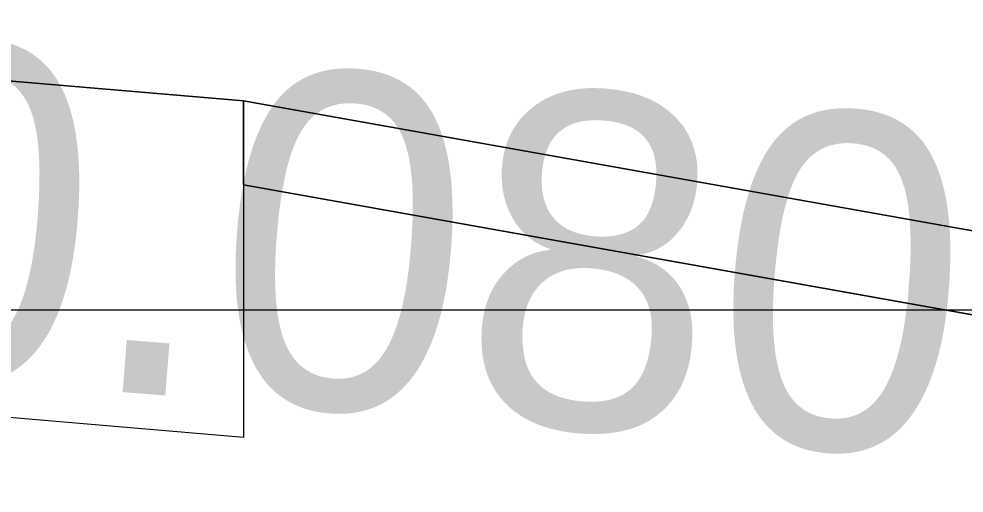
# Model space of a CAD drawing. Extents: x 1131015 to 1136271, y 133453 to 174329.
# Drawn here: x 1132352.609 to 1132355.424, y 158677.11 to 158678.521 of the extents above; entities that cross this region are included whole.
import ezdxf

# ---------------------------------------------------------------- set-up
doc = ezdxf.new("R2010")
doc.units = 0
for name, color, linetype in [('DESIGN - EARTHWORK - Shapes', 7, 'Continuous'), ('DESIGN - SHEET - Linework', 7, 'Continuous'), ('DESIGN - TYPICAL - Finished Grade Slopes Text', 7, 'Continuous'), ('SURVEY - GROUND - Bottom of Topsoil Layer', 7, 'Continuous'), ('SURVEY - GROUND - Existing Pavement Layer', 7, 'Continuous'), ('SURVEY - GROUND - Top of Ground', 7, 'Continuous')]:
    doc.layers.add(name, color=color, linetype=linetype)

msp = doc.modelspace()

# ---------------------------------------------------------------- linework, layer by layer
at = {"layer": 'DESIGN - EARTHWORK - Shapes'}
for points in [[(1132382.0635, 158676.9492), (1132369.7209, 158676.8901), (1132367.8772, 158676.8286), (1132367.4702, 158676.6482), (1132364.4593, 158675.7752), (1132363.8693, 158675.9553), (1132357.461, 158677.3097), (1132357.1413, 158677.339), (1132353.2782, 158678.027), (1132353.2782, 158678.277), (1132349.1527, 158678.628), (1132344.7792, 158678.9487), (1132340.4556, 158679.3144), (1132336.5472, 158679.645), (1132334.6998, 158679.7712)], [(1132382.0635, 158676.9492), (1132369.7209, 158676.8901), (1132367.8772, 158676.8286), (1132367.4702, 158676.6482), (1132364.4593, 158675.7752), (1132363.8693, 158675.9553), (1132357.461, 158677.3097), (1132357.1413, 158677.339), (1132353.2782, 158678.027), (1132353.2782, 158678.277), (1132349.1527, 158678.628), (1132344.7792, 158678.9487), (1132340.4556, 158679.3144), (1132336.5472, 158679.645), (1132334.6998, 158679.7712)], [(1132334.6998, 158679.7712), (1132336.5472, 158679.645), (1132340.4556, 158679.3144), (1132344.7792, 158678.9487), (1132349.1527, 158678.628), (1132353.2782, 158678.277), (1132353.2782, 158678.027), (1132357.1413, 158677.339), (1132357.461, 158677.3097), (1132363.8693, 158675.9553), (1132364.4593, 158675.7752), (1132367.4702, 158676.6482), (1132367.8772, 158676.8286), (1132369.7209, 158676.8901), (1132382.0635, 158676.9492)], [(1132382.0635, 158676.9492), (1132369.7209, 158676.8901), (1132367.8772, 158676.8286), (1132367.4702, 158676.6482), (1132364.4593, 158675.7752), (1132363.8693, 158675.9553), (1132357.461, 158677.3097), (1132357.1413, 158677.339), (1132353.2782, 158678.027), (1132353.2782, 158678.277), (1132349.1527, 158678.628), (1132344.7792, 158678.9487), (1132340.4556, 158679.3144), (1132336.5472, 158679.645), (1132334.6998, 158679.7712)], [(1132382.0635, 158676.9492), (1132369.7209, 158676.8901), (1132367.8772, 158676.8286), (1132367.4702, 158676.6482), (1132364.4593, 158675.7752), (1132363.8693, 158675.9553), (1132357.461, 158677.3097), (1132357.1413, 158677.339), (1132353.2782, 158678.027), (1132353.2782, 158678.277), (1132349.1527, 158678.628), (1132344.7792, 158678.9487), (1132340.4556, 158679.3144), (1132336.5472, 158679.645), (1132334.6998, 158679.7712)], [(1132382.0635, 158676.9492), (1132369.7209, 158676.8901), (1132367.8772, 158676.8286), (1132367.4702, 158676.6482), (1132364.4593, 158675.7752), (1132363.8693, 158675.9553), (1132357.461, 158677.3097), (1132357.1413, 158677.339), (1132353.2782, 158678.027), (1132353.2782, 158678.277), (1132349.1527, 158678.628), (1132344.7792, 158678.9487), (1132340.4556, 158679.3144), (1132336.5472, 158679.645), (1132334.6998, 158679.7712)], [(1132382.0635, 158676.9492), (1132369.7209, 158676.8901), (1132367.8772, 158676.8286), (1132367.4702, 158676.6482), (1132364.4593, 158675.7752), (1132363.8693, 158675.9553), (1132357.461, 158677.3097), (1132357.1413, 158677.339), (1132353.2782, 158678.027), (1132353.2782, 158678.277), (1132349.1527, 158678.628), (1132344.7792, 158678.9487), (1132340.4556, 158679.3144), (1132336.5472, 158679.645), (1132334.6998, 158679.7712)], [(1132382.0635, 158676.9492), (1132369.7209, 158676.8901), (1132367.8772, 158676.8286), (1132367.4702, 158676.6482), (1132364.4593, 158675.7752), (1132363.8693, 158675.9553), (1132357.461, 158677.3097), (1132357.1413, 158677.339), (1132353.2782, 158678.027), (1132353.2782, 158678.277), (1132349.1527, 158678.628), (1132344.7792, 158678.9487), (1132340.4556, 158679.3144), (1132336.5472, 158679.645), (1132334.6998, 158679.7712)], [(1132382.0635, 158676.9492), (1132369.7209, 158676.8901), (1132367.8772, 158676.8286), (1132367.4702, 158676.6482), (1132364.4593, 158675.7752), (1132363.8693, 158675.9553), (1132357.461, 158677.3097), (1132357.1413, 158677.339), (1132353.2782, 158678.027), (1132353.2782, 158678.277), (1132349.1527, 158678.628), (1132344.7792, 158678.9487), (1132340.4556, 158679.3144), (1132336.5472, 158679.645), (1132334.6998, 158679.7712)], [(1132382.0635, 158676.9492), (1132369.7209, 158676.8901), (1132367.8772, 158676.8286), (1132367.4702, 158676.6482), (1132364.4593, 158675.7752), (1132363.8693, 158675.9553), (1132357.461, 158677.3097), (1132357.1413, 158677.339), (1132353.2782, 158678.027), (1132353.2782, 158678.277), (1132349.1527, 158678.628), (1132344.7792, 158678.9487), (1132340.4556, 158679.3144), (1132336.5472, 158679.645), (1132334.6998, 158679.7712)], [(1132382.0635, 158676.9492), (1132369.7209, 158676.8901), (1132367.8772, 158676.8286), (1132367.4702, 158676.6482), (1132364.4593, 158675.7752), (1132363.8693, 158675.9553), (1132357.461, 158677.3097), (1132357.1413, 158677.339), (1132353.2782, 158678.027), (1132353.2782, 158678.277), (1132349.1527, 158678.628), (1132344.7792, 158678.9487), (1132340.4556, 158679.3144), (1132336.5472, 158679.645), (1132334.6998, 158679.7712)], [(1132334.6998, 158679.7712), (1132336.5472, 158679.645), (1132340.4556, 158679.3144), (1132344.7792, 158678.9487), (1132349.1527, 158678.628), (1132353.2782, 158678.277), (1132353.2782, 158678.027), (1132357.1413, 158677.339), (1132357.461, 158677.3097), (1132363.8693, 158675.9553), (1132364.4593, 158675.7752), (1132367.4702, 158676.6482), (1132367.8772, 158676.8286), (1132369.7209, 158676.8901), (1132382.0635, 158676.9492)], [(1132382.0635, 158676.9492), (1132369.7209, 158676.8901), (1132367.8772, 158676.8286), (1132367.4702, 158676.6482), (1132364.4593, 158675.7752), (1132363.8693, 158675.9553), (1132357.461, 158677.3097), (1132357.1413, 158677.339), (1132353.2782, 158678.027), (1132353.2782, 158678.277), (1132349.1527, 158678.628), (1132344.7792, 158678.9487), (1132340.4556, 158679.3144), (1132336.5472, 158679.645), (1132334.6998, 158679.7712)], [(1132382.0635, 158676.9492), (1132369.7209, 158676.8901), (1132367.8772, 158676.8286), (1132367.4702, 158676.6482), (1132364.4593, 158675.7752), (1132363.8693, 158675.9553), (1132357.461, 158677.3097), (1132357.1413, 158677.339), (1132353.2782, 158678.027), (1132353.2782, 158678.277), (1132349.1527, 158678.628), (1132344.7792, 158678.9487), (1132340.4556, 158679.3144), (1132336.5472, 158679.645), (1132334.6998, 158679.7712)], [(1132382.0635, 158676.9492), (1132369.7209, 158676.8901), (1132367.8772, 158676.8286), (1132367.4702, 158676.6482), (1132364.4593, 158675.7752), (1132363.8693, 158675.9553), (1132357.461, 158677.3097), (1132357.1413, 158677.339), (1132353.2782, 158678.027), (1132353.2782, 158678.277), (1132349.1527, 158678.628), (1132344.7792, 158678.9487), (1132340.4556, 158679.3144), (1132336.5472, 158679.645), (1132334.6998, 158679.7712)], [(1132382.0635, 158676.9492), (1132369.7209, 158676.8901), (1132367.8772, 158676.8286), (1132367.4702, 158676.6482), (1132364.4593, 158675.7752), (1132363.8693, 158675.9553), (1132357.461, 158677.3097), (1132357.1413, 158677.339), (1132353.2782, 158678.027), (1132353.2782, 158678.277), (1132349.1527, 158678.628), (1132344.7792, 158678.9487), (1132340.4556, 158679.3144), (1132336.5472, 158679.645), (1132334.6998, 158679.7712)], [(1132382.0635, 158676.9492), (1132369.7209, 158676.8901), (1132367.8772, 158676.8286), (1132367.4702, 158676.6482), (1132364.4593, 158675.7752), (1132363.8693, 158675.9553), (1132357.461, 158677.3097), (1132357.1413, 158677.339), (1132353.2782, 158678.027), (1132353.2782, 158678.277), (1132349.1527, 158678.628), (1132344.7792, 158678.9487), (1132340.4556, 158679.3144), (1132336.5472, 158679.645), (1132334.6998, 158679.7712)], [(1132334.6998, 158679.7712), (1132336.5472, 158679.645), (1132340.4556, 158679.3144), (1132344.7792, 158678.9487), (1132349.1527, 158678.628), (1132353.2782, 158678.277), (1132353.2782, 158678.027), (1132357.1413, 158677.339), (1132357.461, 158677.3097), (1132363.8693, 158675.9553), (1132364.4593, 158675.7752), (1132367.4702, 158676.6482), (1132367.8772, 158676.8286), (1132369.7209, 158676.8901), (1132382.0635, 158676.9492)]]:
    msp.add_lwpolyline(points, dxfattribs=at)
for points in [[(1132357.461, 158677.3097), (1132363.8693, 158675.9553), (1132364.4593, 158675.7752), (1132367.4702, 158676.6482), (1132367.8772, 158676.8286), (1132369.7209, 158676.8901), (1132382.0635, 158676.9492), (1132384.9083, 158676.8248), (1132385.5713, 158677.0458), (1132382.0635, 158677.1992), (1132369.7209, 158677.1401), (1132367.8772, 158677.0786), (1132367.4702, 158676.8982), (1132364.4593, 158676.0252), (1132363.8693, 158676.2053), (1132357.461, 158677.5597), (1132357.1413, 158677.589), (1132353.2782, 158678.277), (1132353.2782, 158678.027), (1132357.1413, 158677.339)], [(1132364.4593, 158676.0252), (1132367.4702, 158676.8982), (1132367.8772, 158677.0786), (1132369.7209, 158677.1401), (1132382.0635, 158677.1992), (1132385.5713, 158677.0458), (1132384.9083, 158676.8248), (1132382.0635, 158676.9492), (1132369.7209, 158676.8901), (1132367.8772, 158676.8286), (1132367.4702, 158676.6482), (1132364.4593, 158675.7752), (1132363.8693, 158675.9553), (1132357.461, 158677.3097), (1132357.1413, 158677.339), (1132353.2782, 158678.027), (1132353.2782, 158678.277), (1132357.1413, 158677.589), (1132357.461, 158677.5597), (1132363.8693, 158676.2053)], [(1132357.461, 158677.3097), (1132363.8693, 158675.9553), (1132364.4593, 158675.7752), (1132367.4702, 158676.6482), (1132367.8772, 158676.8286), (1132369.7209, 158676.8901), (1132382.0635, 158676.9492), (1132384.9083, 158676.8248), (1132385.5713, 158677.0458), (1132382.0635, 158677.1992), (1132369.7209, 158677.1401), (1132367.8772, 158677.0786), (1132367.4702, 158676.8982), (1132364.4593, 158676.0252), (1132363.8693, 158676.2053), (1132357.461, 158677.5597), (1132357.1413, 158677.589), (1132353.2782, 158678.277), (1132353.2782, 158678.027), (1132357.1413, 158677.339)], [(1132364.4593, 158676.0252), (1132367.4702, 158676.8982), (1132367.8772, 158677.0786), (1132369.7209, 158677.1401), (1132382.0635, 158677.1992), (1132385.5713, 158677.0458), (1132384.9083, 158676.8248), (1132382.0635, 158676.9492), (1132369.7209, 158676.8901), (1132367.8772, 158676.8286), (1132367.4702, 158676.6482), (1132364.4593, 158675.7752), (1132363.8693, 158675.9553), (1132357.461, 158677.3097), (1132357.1413, 158677.339), (1132353.2782, 158678.027), (1132353.2782, 158678.277), (1132357.1413, 158677.589), (1132357.461, 158677.5597), (1132363.8693, 158676.2053)], [(1132369.7209, 158676.8901), (1132382.0635, 158676.9492), (1132384.9083, 158676.8248), (1132385.5713, 158677.0458), (1132382.0635, 158677.1992), (1132369.7209, 158677.1401), (1132367.8772, 158677.0786), (1132367.4702, 158676.8982), (1132364.4593, 158676.0252), (1132363.8693, 158676.2053), (1132357.461, 158677.5597), (1132357.1413, 158677.589), (1132353.2782, 158678.277), (1132353.2782, 158678.027), (1132357.1413, 158677.339), (1132357.461, 158677.3097), (1132363.8693, 158675.9553), (1132364.4593, 158675.7752), (1132367.4702, 158676.6482), (1132367.8772, 158676.8286)], [(1132353.2782, 158678.027), (1132357.1413, 158677.339), (1132357.461, 158677.3097), (1132363.8693, 158675.9553), (1132364.4593, 158675.7752), (1132367.4702, 158676.6482), (1132367.8772, 158676.8286), (1132369.7209, 158676.8901), (1132382.0635, 158676.9492), (1132384.9083, 158676.8248), (1132385.5713, 158677.0458), (1132382.0635, 158677.1992), (1132369.7209, 158677.1401), (1132367.8772, 158677.0786), (1132367.4702, 158676.8982), (1132364.4593, 158676.0252), (1132363.8693, 158676.2053), (1132357.461, 158677.5597), (1132357.1413, 158677.589), (1132353.2782, 158678.277)], [(1132357.461, 158677.3097), (1132363.8693, 158675.9553), (1132364.4593, 158675.7752), (1132367.4702, 158676.6482), (1132367.8772, 158676.8286), (1132369.7209, 158676.8901), (1132382.0635, 158676.9492), (1132384.9083, 158676.8248), (1132385.5713, 158677.0458), (1132382.0635, 158677.1992), (1132369.7209, 158677.1401), (1132367.8772, 158677.0786), (1132367.4702, 158676.8982), (1132364.4593, 158676.0252), (1132363.8693, 158676.2053), (1132357.461, 158677.5597), (1132357.1413, 158677.589), (1132353.2782, 158678.277), (1132353.2782, 158678.027), (1132357.1413, 158677.339)], [(1132357.461, 158677.3097), (1132363.8693, 158675.9553), (1132364.4593, 158675.7752), (1132367.4702, 158676.6482), (1132367.8772, 158676.8286), (1132369.7209, 158676.8901), (1132382.0635, 158676.9492), (1132384.9083, 158676.8248), (1132385.5713, 158677.0458), (1132382.0635, 158677.1992), (1132369.7209, 158677.1401), (1132367.8772, 158677.0786), (1132367.4702, 158676.8982), (1132364.4593, 158676.0252), (1132363.8693, 158676.2053), (1132357.461, 158677.5597), (1132357.1413, 158677.589), (1132353.2782, 158678.277), (1132353.2782, 158678.027), (1132357.1413, 158677.339)], [(1132353.2782, 158678.027), (1132357.1413, 158677.339), (1132357.461, 158677.3097), (1132363.8693, 158675.9553), (1132364.4593, 158675.7752), (1132367.4702, 158676.6482), (1132367.8772, 158676.8286), (1132369.7209, 158676.8901), (1132382.0635, 158676.9492), (1132384.9083, 158676.8248), (1132385.5713, 158677.0458), (1132382.0635, 158677.1992), (1132369.7209, 158677.1401), (1132367.8772, 158677.0786), (1132367.4702, 158676.8982), (1132364.4593, 158676.0252), (1132363.8693, 158676.2053), (1132357.461, 158677.5597), (1132357.1413, 158677.589), (1132353.2782, 158678.277)], [(1132367.8772, 158677.0786), (1132369.7209, 158677.1401), (1132382.0635, 158677.1992), (1132385.5713, 158677.0458), (1132384.9083, 158676.8248), (1132382.0635, 158676.9492), (1132369.7209, 158676.8901), (1132367.8772, 158676.8286), (1132367.4702, 158676.6482), (1132364.4593, 158675.7752), (1132363.8693, 158675.9553), (1132357.461, 158677.3097), (1132357.1413, 158677.339), (1132353.2782, 158678.027), (1132353.2782, 158678.277), (1132357.1413, 158677.589), (1132357.461, 158677.5597), (1132363.8693, 158676.2053), (1132364.4593, 158676.0252), (1132367.4702, 158676.8982)], [(1132357.1413, 158677.339), (1132357.461, 158677.3097), (1132363.8693, 158675.9553), (1132364.4593, 158675.7752), (1132367.4702, 158676.6482), (1132367.8772, 158676.8286), (1132369.7209, 158676.8901), (1132382.0635, 158676.9492), (1132384.9083, 158676.8248), (1132385.5713, 158677.0458), (1132382.0635, 158677.1992), (1132369.7209, 158677.1401), (1132367.8772, 158677.0786), (1132367.4702, 158676.8982), (1132364.4593, 158676.0252), (1132363.8693, 158676.2053), (1132357.461, 158677.5597), (1132357.1413, 158677.589), (1132353.2782, 158678.277), (1132353.2782, 158678.027)], [(1132367.8772, 158677.0786), (1132369.7209, 158677.1401), (1132382.0635, 158677.1992), (1132385.5713, 158677.0458), (1132384.9083, 158676.8248), (1132382.0635, 158676.9492), (1132369.7209, 158676.8901), (1132367.8772, 158676.8286), (1132367.4702, 158676.6482), (1132364.4593, 158675.7752), (1132363.8693, 158675.9553), (1132357.461, 158677.3097), (1132357.1413, 158677.339), (1132353.2782, 158678.027), (1132353.2782, 158678.277), (1132357.1413, 158677.589), (1132357.461, 158677.5597), (1132363.8693, 158676.2053), (1132364.4593, 158676.0252), (1132367.4702, 158676.8982)], [(1132357.1413, 158677.339), (1132357.461, 158677.3097), (1132363.8693, 158675.9553), (1132364.4593, 158675.7752), (1132367.4702, 158676.6482), (1132367.8772, 158676.8286), (1132369.7209, 158676.8901), (1132382.0635, 158676.9492), (1132384.9083, 158676.8248), (1132385.5713, 158677.0458), (1132382.0635, 158677.1992), (1132369.7209, 158677.1401), (1132367.8772, 158677.0786), (1132367.4702, 158676.8982), (1132364.4593, 158676.0252), (1132363.8693, 158676.2053), (1132357.461, 158677.5597), (1132357.1413, 158677.589), (1132353.2782, 158678.277), (1132353.2782, 158678.027)], [(1132367.8772, 158677.0786), (1132369.7209, 158677.1401), (1132382.0635, 158677.1992), (1132385.5713, 158677.0458), (1132384.9083, 158676.8248), (1132382.0635, 158676.9492), (1132369.7209, 158676.8901), (1132367.8772, 158676.8286), (1132367.4702, 158676.6482), (1132364.4593, 158675.7752), (1132363.8693, 158675.9553), (1132357.461, 158677.3097), (1132357.1413, 158677.339), (1132353.2782, 158678.027), (1132353.2782, 158678.277), (1132357.1413, 158677.589), (1132357.461, 158677.5597), (1132363.8693, 158676.2053), (1132364.4593, 158676.0252), (1132367.4702, 158676.8982)], [(1132367.8772, 158677.0786), (1132369.7209, 158677.1401), (1132382.0635, 158677.1992), (1132385.5713, 158677.0458), (1132384.9083, 158676.8248), (1132382.0635, 158676.9492), (1132369.7209, 158676.8901), (1132367.8772, 158676.8286), (1132367.4702, 158676.6482), (1132364.4593, 158675.7752), (1132363.8693, 158675.9553), (1132357.461, 158677.3097), (1132357.1413, 158677.339), (1132353.2782, 158678.027), (1132353.2782, 158678.277), (1132357.1413, 158677.589), (1132357.461, 158677.5597), (1132363.8693, 158676.2053), (1132364.4593, 158676.0252), (1132367.4702, 158676.8982)], [(1132357.1413, 158677.339), (1132357.461, 158677.3097), (1132363.8693, 158675.9553), (1132364.4593, 158675.7752), (1132367.4702, 158676.6482), (1132367.8772, 158676.8286), (1132369.7209, 158676.8901), (1132382.0635, 158676.9492), (1132384.9083, 158676.8248), (1132385.5713, 158677.0458), (1132382.0635, 158677.1992), (1132369.7209, 158677.1401), (1132367.8772, 158677.0786), (1132367.4702, 158676.8982), (1132364.4593, 158676.0252), (1132363.8693, 158676.2053), (1132357.461, 158677.5597), (1132357.1413, 158677.589), (1132353.2782, 158678.277), (1132353.2782, 158678.027)], [(1132357.1413, 158677.339), (1132357.461, 158677.3097), (1132363.8693, 158675.9553), (1132364.4593, 158675.7752), (1132367.4702, 158676.6482), (1132367.8772, 158676.8286), (1132369.7209, 158676.8901), (1132382.0635, 158676.9492), (1132384.9083, 158676.8248), (1132385.5713, 158677.0458), (1132382.0635, 158677.1992), (1132369.7209, 158677.1401), (1132367.8772, 158677.0786), (1132367.4702, 158676.8982), (1132364.4593, 158676.0252), (1132363.8693, 158676.2053), (1132357.461, 158677.5597), (1132357.1413, 158677.589), (1132353.2782, 158678.277), (1132353.2782, 158678.027)], [(1132357.1413, 158677.589), (1132357.461, 158677.5597), (1132363.8693, 158676.2053), (1132364.4593, 158676.0252), (1132367.4702, 158676.8982), (1132367.8772, 158677.0786), (1132369.7209, 158677.1401), (1132382.0635, 158677.1992), (1132385.5713, 158677.0458), (1132384.9083, 158676.8248), (1132382.0635, 158676.9492), (1132369.7209, 158676.8901), (1132367.8772, 158676.8286), (1132367.4702, 158676.6482), (1132364.4593, 158675.7752), (1132363.8693, 158675.9553), (1132357.461, 158677.3097), (1132357.1413, 158677.339), (1132353.2782, 158678.027), (1132353.2782, 158678.277)]]:
    msp.add_lwpolyline(points, close=True, dxfattribs=at)
at = {"layer": 'DESIGN - SHEET - Linework'}
msp.add_line((1132190.4556, 158677.6554), (1132490.4556, 158677.6554), dxfattribs=at)
at = {"layer": 'SURVEY - GROUND - Bottom of Topsoil Layer'}
for q in [(1132353.2782, 158678.277), (1132357.1413, 158677.339)]:
    msp.add_line((1132353.2782, 158678.027), q, dxfattribs=at)
at = {"layer": 'SURVEY - GROUND - Existing Pavement Layer'}
for p in [(1132353.2782, 158678.277), (1132349.1527, 158677.628)]:
    msp.add_line(p, (1132353.2782, 158677.277), dxfattribs=at)
at = {"layer": 'SURVEY - GROUND - Top of Ground'}
for p, q in [((1132349.1527, 158678.628), (1132353.2782, 158678.277)), ((1132353.2782, 158678.277), (1132357.1413, 158677.589))]:
    msp.add_line(p, q, dxfattribs=at)

# ---------------------------------------------------------------- texts
at = {"layer": 'DESIGN - TYPICAL - Finished Grade Slopes Text'}
msp.add_text('-0.080', height=1, rotation=355.4261, dxfattribs=at).set_placement((1132351.6115, 158677.5152))

doc.saveas('drawing.dxf')
